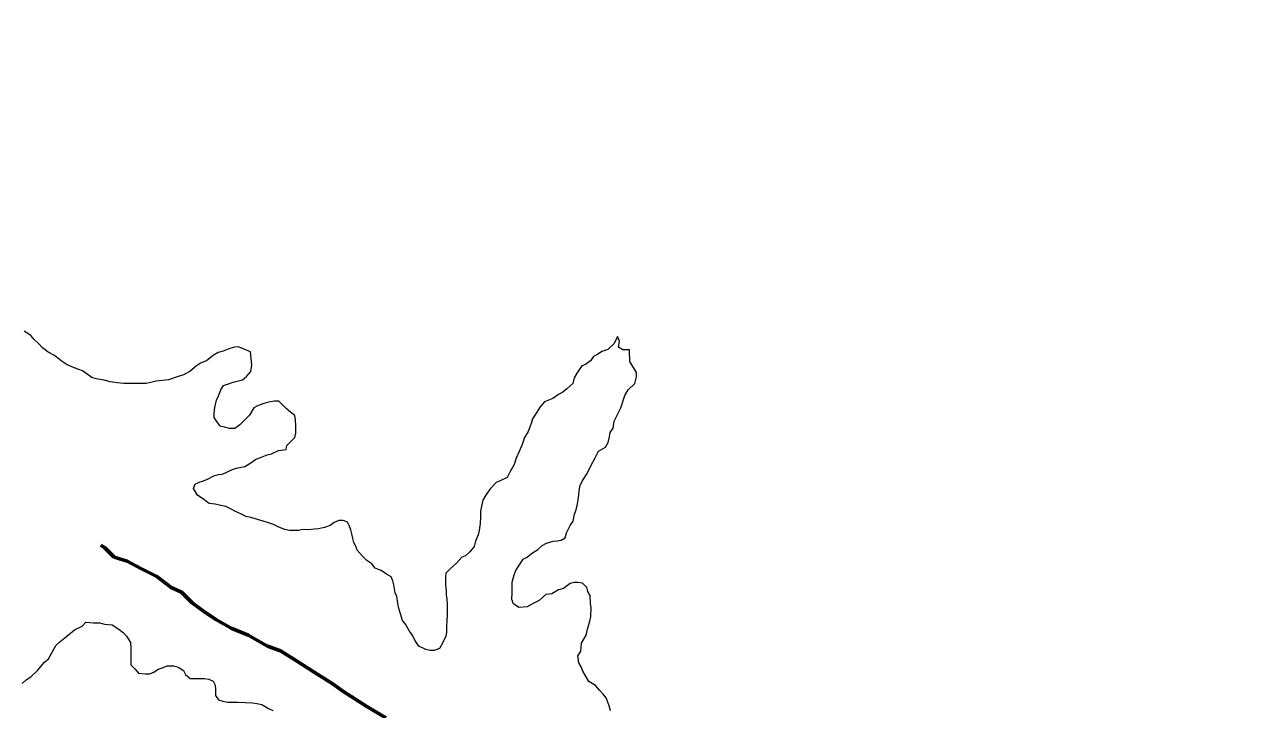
# Model space of a CAD drawing. Extents: x -1643653 to 4543381, y 1624270 to 13878484.
# Drawn here: x 804103 to 804725, y 9015401 to 9015750 of the extents above; entities that cross this region are included whole.
import ezdxf

# ---------------------------------------------------------------- set-up
doc = ezdxf.new("R2010")
doc.units = 0
doc.header["$LTSCALE"] = 200
doc.linetypes.add('LONG_DASH_SHORT_DASH', pattern=[9.9, 6, -1.2, 1.5, -1.2])
doc.layers.add('60', color=7, linetype='Continuous', lineweight=13)

msp = doc.modelspace()

# ---------------------------------------------------------------- linework, layer by layer
at = {"layer": '60'}
for points in [[(804218.6, 9015583.4), (804212.4, 9015586), (804210.4, 9015585.7), (804208.1, 9015585), (804204.6, 9015583.8), (804202.1, 9015583), (804200.1, 9015581.8), (804198.1, 9015580.3), (804196.1, 9015578.8), (804193.1, 9015577.6), (804191.1, 9015576.3), (804187.6, 9015573.4), (804184.5, 9015571.6), (804181.3, 9015570.7), (804176.8, 9015569.2), (804170.5, 9015568.5), (804168.5, 9015568), (804165.5, 9015567.2), (804162, 9015567.3), (804159, 9015567.3), (804156, 9015567.3), (804154, 9015567.3), (804150.7, 9015567.6), (804147.2, 9015568.1), (804144, 9015568.9), (804140, 9015569.7), (804137.8, 9015570.4), (804133, 9015573.7), (804129.3, 9015575), (804125.3, 9015576.8), (804122.1, 9015578.8), (804118.8, 9015581.6), (804115.6, 9015583.3), (804112.6, 9015585.4), (804110.6, 9015587.6), (804108.4, 9015589.7), (804106.7, 9015591.7), (804103.4, 9015593.9)], [(804218.6, 9015583.4), (804212.4, 9015586), (804210.4, 9015585.7), (804208.1, 9015585), (804204.6, 9015583.8), (804202.1, 9015583), (804200.1, 9015581.8), (804198.1, 9015580.3), (804196.1, 9015578.8), (804193.1, 9015577.6), (804191.1, 9015576.3), (804187.6, 9015573.4), (804184.5, 9015571.6), (804181.3, 9015570.7), (804176.8, 9015569.2), (804170.5, 9015568.5), (804168.5, 9015568), (804165.5, 9015567.2), (804162, 9015567.3), (804159, 9015567.3), (804156, 9015567.3), (804154, 9015567.3), (804150.7, 9015567.6), (804147.2, 9015568.1), (804144, 9015568.9), (804140, 9015569.7), (804137.8, 9015570.4), (804133, 9015573.7), (804129.3, 9015575), (804125.3, 9015576.8), (804122.1, 9015578.8), (804118.8, 9015581.6), (804115.6, 9015583.3), (804112.6, 9015585.4), (804110.6, 9015587.6), (804108.4, 9015589.7), (804106.7, 9015591.7), (804103.4, 9015593.9)], [(804411.7, 9015578.4), (804411.5, 9015584.4), (804408.2, 9015584.4), (804406, 9015585.7), (804406.5, 9015588.9), (804405.5, 9015591.2), (804403.8, 9015587.7), (804400.5, 9015584.5), (804397.5, 9015583.5), (804395.2, 9015582), (804393.2, 9015581), (804391.7, 9015578.8), (804389.2, 9015577), (804387.2, 9015576.3), (804385.1, 9015573.1), (804383.4, 9015570.1), (804382.6, 9015567.3), (804379.6, 9015564.6), (804377.6, 9015562.8), (804375.3, 9015561.6), (804372.5, 9015559.6), (804368.3, 9015557.9), (804366, 9015555.4), (804364, 9015552.2), (804362.2, 9015549.2), (804361.4, 9015546.9), (804359.9, 9015542.9), (804358.1, 9015539.7), (804356.8, 9015536.2), (804355.3, 9015532.7), (804353.8, 9015529.2), (804352.8, 9015526), (804350.7, 9015522.5), (804349.2, 9015519.5), (804345.7, 9015517.7), (804343.7, 9015516.8), (804340.7, 9015513.8), (804338.6, 9015510.8), (804336.9, 9015507.8), (804336.1, 9015504.8), (804335.6, 9015502.3), (804335.6, 9015499.3), (804335.5, 9015496), (804335, 9015492.5), (804334.5, 9015490.3), (804333.2, 9015487), (804332.4, 9015484.3), (804330.2, 9015481.5), (804328.1, 9015479.6), (804326.1, 9015478.8), (804323.4, 9015475.8), (804320.1, 9015472.8), (804318.1, 9015470.8), (804317.8, 9015468.8), (804317.8, 9015466.8), (804317.8, 9015464.8), (804318.2, 9015461.6), (804318.2, 9015459.6), (804318.5, 9015457.6), (804318.7, 9015454.6), (804318.7, 9015452.3), (804318.7, 9015449.1), (804318.6, 9015446.6), (804318.4, 9015443.6), (804318.3, 9015440.6), (804318.1, 9015438.6), (804316.3, 9015435.1), (804314.8, 9015432.3), (804312, 9015431.3), (804310, 9015431.3), (804307.8, 9015431.9), (804304.3, 9015433.6), (804302.3, 9015436.7), (804301.3, 9015438.9), (804299.6, 9015441.2), (804297.4, 9015444.7), (804295.9, 9015446.7), (804294.9, 9015450), (804293.9, 9015453.5), (804293.5, 9015455.5), (804293, 9015458.8), (804292.2, 9015460.8), (804291.8, 9015462.8), (804291.5, 9015464.8), (804291, 9015466.8), (804290.1, 9015468.8), (804287.8, 9015470.3), (804285.1, 9015472.1), (804282.1, 9015473.3), (804280.3, 9015475.4), (804277.8, 9015477.1), (804275.6, 9015479.4), (804272.9, 9015482.4), (804272.2, 9015484.4), (804271.2, 9015486.4), (804270.7, 9015488.4), (804270.2, 9015490.7), (804269.7, 9015492.7), (804269, 9015494.7), (804268, 9015496.7), (804265.8, 9015497.5)], [(804411.7, 9015578.4), (804411.5, 9015584.4), (804408.2, 9015584.4), (804406, 9015585.7), (804406.5, 9015588.9), (804405.5, 9015591.2), (804403.8, 9015587.7), (804400.5, 9015584.5), (804397.5, 9015583.5), (804395.2, 9015582), (804393.2, 9015581), (804391.7, 9015578.8), (804389.2, 9015577), (804387.2, 9015576.3), (804385.1, 9015573.1), (804383.4, 9015570.1), (804382.6, 9015567.3), (804379.6, 9015564.6), (804377.6, 9015562.8), (804375.3, 9015561.6), (804372.5, 9015559.6), (804368.3, 9015557.9), (804366, 9015555.4), (804364, 9015552.2), (804362.2, 9015549.2), (804361.4, 9015546.9), (804359.9, 9015542.9), (804358.1, 9015539.7), (804356.8, 9015536.2), (804355.3, 9015532.7), (804353.8, 9015529.2), (804352.8, 9015526), (804350.7, 9015522.5), (804349.2, 9015519.5), (804345.7, 9015517.7), (804343.7, 9015516.8), (804340.7, 9015513.8), (804338.6, 9015510.8), (804336.9, 9015507.8), (804336.1, 9015504.8), (804335.6, 9015502.3), (804335.6, 9015499.3), (804335.5, 9015496), (804335, 9015492.5), (804334.5, 9015490.3), (804333.2, 9015487), (804332.4, 9015484.3), (804330.2, 9015481.5), (804328.1, 9015479.6), (804326.1, 9015478.8), (804323.4, 9015475.8), (804320.1, 9015472.8), (804318.1, 9015470.8), (804317.8, 9015468.8), (804317.8, 9015466.8), (804317.8, 9015464.8), (804318.2, 9015461.6), (804318.2, 9015459.6), (804318.5, 9015457.6), (804318.7, 9015454.6), (804318.7, 9015452.3), (804318.7, 9015449.1), (804318.6, 9015446.6), (804318.4, 9015443.6), (804318.3, 9015440.6), (804318.1, 9015438.6), (804316.3, 9015435.1), (804314.8, 9015432.3), (804312, 9015431.3), (804310, 9015431.3), (804307.8, 9015431.9), (804304.3, 9015433.6), (804302.3, 9015436.7), (804301.3, 9015438.9), (804299.6, 9015441.2), (804297.4, 9015444.7), (804295.9, 9015446.7), (804294.9, 9015450), (804293.9, 9015453.5), (804293.5, 9015455.5), (804293, 9015458.8), (804292.2, 9015460.8), (804291.8, 9015462.8), (804291.5, 9015464.8), (804291, 9015466.8), (804290.1, 9015468.8), (804287.8, 9015470.3), (804285.1, 9015472.1), (804282.1, 9015473.3), (804280.3, 9015475.4), (804277.8, 9015477.1), (804275.6, 9015479.4), (804272.9, 9015482.4), (804272.2, 9015484.4), (804271.2, 9015486.4), (804270.7, 9015488.4), (804270.2, 9015490.7), (804269.7, 9015492.7), (804269, 9015494.7), (804268, 9015496.7), (804265.8, 9015497.5)], [(804265.8, 9015497.5), (804263.5, 9015497.5), (804261.2, 9015496.5), (804259.2, 9015495), (804256.2, 9015494), (804253.2, 9015493.3), (804251.2, 9015493.1), (804248, 9015492.8), (804245.2, 9015492.9), (804243.2, 9015492.4), (804240.5, 9015492.4), (804238.5, 9015492.4), (804236, 9015492.9), (804233, 9015494.2), (804230.2, 9015495.5), (804227.2, 9015496.5), (804225, 9015497.2), (804222.2, 9015498), (804218.7, 9015499.1), (804216.2, 9015499.6), (804214, 9015500.8), (804211, 9015502.1), (804208.3, 9015503.4), (804206, 9015504.6), (804203.5, 9015505.2), (804200.5, 9015505.9), (804197.5, 9015506.2), (804194.8, 9015508.2), (804191.6, 9015510.5), (804189.6, 9015513.8), (804190.4, 9015516), (804192.4, 9015517), (804194.6, 9015517.7), (804196.6, 9015518.5), (804199.9, 9015520.2), (804202.2, 9015520.9), (804204.2, 9015521.2), (804206.2, 9015521.9), (804208.2, 9015522.9), (804210.2, 9015523.9), (804212.2, 9015524.4), (804215.7, 9015525.1), (804219.2, 9015527.3), (804221.2, 9015528.8), (804223.7, 9015529.6), (804227, 9015531), (804229.2, 9015531.5), (804232.8, 9015533.2), (804236.8, 9015533.7), (804237, 9015535.7), (804239.1, 9015537.7), (804241.1, 9015539.7), (804241.6, 9015542), (804241.6, 9015545.7), (804241.4, 9015548.7), (804241.2, 9015551), (804238.9, 9015552.7), (804236.7, 9015554.5), (804233, 9015558.3), (804230.7, 9015558.3), (804227.7, 9015557.8), (804225.4, 9015557.1), (804222.2, 9015555.9), (804220.2, 9015554.9), (804218.1, 9015551.1), (804215.4, 9015548.4), (804213.1, 9015546.2), (804210.6, 9015544.4), (804207.8, 9015544.4), (804205.3, 9015545), (804203.1, 9015545.5), (804201.4, 9015548), (804200.1, 9015550), (804200.1, 9015552), (804200.4, 9015555), (804201.2, 9015558.8), (804202.2, 9015561), (804203.5, 9015564), (804204.8, 9015566.2), (804207.8, 9015567.2), (804209.8, 9015568), (804211.8, 9015568.4), (804214.5, 9015569.2), (804216.5, 9015570.9), (804218.8, 9015573.4), (804219.3, 9015576.7), (804218.6, 9015583.4)], [(804265.8, 9015497.5), (804263.5, 9015497.5), (804261.2, 9015496.5), (804259.2, 9015495), (804256.2, 9015494), (804253.2, 9015493.3), (804251.2, 9015493.1), (804248, 9015492.8), (804245.2, 9015492.9), (804243.2, 9015492.4), (804240.5, 9015492.4), (804238.5, 9015492.4), (804236, 9015492.9), (804233, 9015494.2), (804230.2, 9015495.5), (804227.2, 9015496.5), (804225, 9015497.2), (804222.2, 9015498), (804218.7, 9015499.1), (804216.2, 9015499.6), (804214, 9015500.8), (804211, 9015502.1), (804208.3, 9015503.4), (804206, 9015504.6), (804203.5, 9015505.2), (804200.5, 9015505.9), (804197.5, 9015506.2), (804194.8, 9015508.2), (804191.6, 9015510.5), (804189.6, 9015513.8), (804190.4, 9015516), (804192.4, 9015517), (804194.6, 9015517.7), (804196.6, 9015518.5), (804199.9, 9015520.2), (804202.2, 9015520.9), (804204.2, 9015521.2), (804206.2, 9015521.9), (804208.2, 9015522.9), (804210.2, 9015523.9), (804212.2, 9015524.4), (804215.7, 9015525.1), (804219.2, 9015527.3), (804221.2, 9015528.8), (804223.7, 9015529.6), (804227, 9015531), (804229.2, 9015531.5), (804232.8, 9015533.2), (804236.8, 9015533.7), (804237, 9015535.7), (804239.1, 9015537.7), (804241.1, 9015539.7), (804241.6, 9015542), (804241.6, 9015545.7), (804241.4, 9015548.7), (804241.2, 9015551), (804238.9, 9015552.7), (804236.7, 9015554.5), (804233, 9015558.3), (804230.7, 9015558.3), (804227.7, 9015557.8), (804225.4, 9015557.1), (804222.2, 9015555.9), (804220.2, 9015554.9), (804218.1, 9015551.1), (804215.4, 9015548.4), (804213.1, 9015546.2), (804210.6, 9015544.4), (804207.8, 9015544.4), (804205.3, 9015545), (804203.1, 9015545.5), (804201.4, 9015548), (804200.1, 9015550), (804200.1, 9015552), (804200.4, 9015555), (804201.2, 9015558.8), (804202.2, 9015561), (804203.5, 9015564), (804204.8, 9015566.2), (804207.8, 9015567.2), (804209.8, 9015568), (804211.8, 9015568.4), (804214.5, 9015569.2), (804216.5, 9015570.9), (804218.8, 9015573.4), (804219.3, 9015576.7), (804218.6, 9015583.4)], [(804374.7, 9015487.2), (804376.7, 9015487.5), (804378.7, 9015488.7), (804379.5, 9015491.2), (804381.3, 9015495), (804382.8, 9015497.2), (804383.6, 9015500.7), (804384.3, 9015503), (804385.1, 9015506), (804385.4, 9015508), (804385.7, 9015510.5), (804385.9, 9015512.7), (804386.4, 9015515.5), (804387.7, 9015518), (804390, 9015521.5), (804391.8, 9015525.4), (804394.1, 9015529.4), (804395.8, 9015532.9), (804399.3, 9015534.9), (804400.6, 9015537.2), (804401.4, 9015540.2), (804401.7, 9015542.4), (804403.2, 9015544.6), (804403.7, 9015548.1), (804407.2, 9015554.9), (804409.1, 9015561.1), (804410.8, 9015564.1), (804414.3, 9015567.3), (804415.1, 9015570.6), (804415.1, 9015572.8), (804411.7, 9015578.4)], [(804374.7, 9015487.2), (804376.7, 9015487.5), (804378.7, 9015488.7), (804379.5, 9015491.2), (804381.3, 9015495), (804382.8, 9015497.2), (804383.6, 9015500.7), (804384.3, 9015503), (804385.1, 9015506), (804385.4, 9015508), (804385.7, 9015510.5), (804385.9, 9015512.7), (804386.4, 9015515.5), (804387.7, 9015518), (804390, 9015521.5), (804391.8, 9015525.4), (804394.1, 9015529.4), (804395.8, 9015532.9), (804399.3, 9015534.9), (804400.6, 9015537.2), (804401.4, 9015540.2), (804401.7, 9015542.4), (804403.2, 9015544.6), (804403.7, 9015548.1), (804407.2, 9015554.9), (804409.1, 9015561.1), (804410.8, 9015564.1), (804414.3, 9015567.3), (804415.1, 9015570.6), (804415.1, 9015572.8), (804411.7, 9015578.4)], [(804401.8, 9015400.7), (804401.1, 9015403.2), (804399.6, 9015407.2), (804398.1, 9015409.2), (804396.2, 9015411.2), (804394.2, 9015413.5), (804390.9, 9015415.5), (804389, 9015418.8), (804387.7, 9015420.8), (804387, 9015423.1), (804385.8, 9015425.1), (804385.3, 9015428.6), (804386.8, 9015431.1), (804387.1, 9015435.1), (804389.4, 9015439.1), (804390.1, 9015442.3), (804391.4, 9015446.3), (804391.9, 9015448.6), (804392, 9015453.1), (804391.7, 9015455.3), (804391.5, 9015459.3), (804390.3, 9015461.4), (804389.8, 9015463.4), (804387.6, 9015465.6), (804385.3, 9015465.9), (804383.3, 9015465.9), (804381.3, 9015465.4), (804378, 9015462.9), (804375.3, 9015462.2), (804372, 9015460.2), (804369, 9015459.8), (804365.5, 9015456.8), (804362.5, 9015455.3), (804359.5, 9015453.6), (804355.2, 9015453.3), (804352.5, 9015455.1), (804351.7, 9015457.4), (804351.8, 9015460.9), (804351.8, 9015464.1), (804351.8, 9015466.1), (804352.8, 9015469.9), (804353.6, 9015472.1), (804355.1, 9015474.4), (804357.4, 9015477.8), (804359.4, 9015478.8), (804361.7, 9015480.8), (804364.9, 9015482.8), (804367, 9015484.8), (804369.2, 9015486), (804372.7, 9015487), (804374.7, 9015487.2)], [(804401.8, 9015400.7), (804401.1, 9015403.2), (804399.6, 9015407.2), (804398.1, 9015409.2), (804396.2, 9015411.2), (804394.2, 9015413.5), (804390.9, 9015415.5), (804389, 9015418.8), (804387.7, 9015420.8), (804387, 9015423.1), (804385.8, 9015425.1), (804385.3, 9015428.6), (804386.8, 9015431.1), (804387.1, 9015435.1), (804389.4, 9015439.1), (804390.1, 9015442.3), (804391.4, 9015446.3), (804391.9, 9015448.6), (804392, 9015453.1), (804391.7, 9015455.3), (804391.5, 9015459.3), (804390.3, 9015461.4), (804389.8, 9015463.4), (804387.6, 9015465.6), (804385.3, 9015465.9), (804383.3, 9015465.9), (804381.3, 9015465.4), (804378, 9015462.9), (804375.3, 9015462.2), (804372, 9015460.2), (804369, 9015459.8), (804365.5, 9015456.8), (804362.5, 9015455.3), (804359.5, 9015453.6), (804355.2, 9015453.3), (804352.5, 9015455.1), (804351.7, 9015457.4), (804351.8, 9015460.9), (804351.8, 9015464.1), (804351.8, 9015466.1), (804352.8, 9015469.9), (804353.6, 9015472.1), (804355.1, 9015474.4), (804357.4, 9015477.8), (804359.4, 9015478.8), (804361.7, 9015480.8), (804364.9, 9015482.8), (804367, 9015484.8), (804369.2, 9015486), (804372.7, 9015487), (804374.7, 9015487.2)], [(804102.3, 9015414.5), (804104.3, 9015416.4), (804106.8, 9015417.9), (804110.1, 9015421.2), (804113.6, 9015425.4), (804115.7, 9015427.1), (804117.4, 9015430.1), (804119.5, 9015433.9), (804121.5, 9015435.8), (804124, 9015437.8), (804129, 9015441.8), (804132.8, 9015443.8), (804134.8, 9015445.8), (804138.6, 9015445.5), (804141.8, 9015445.5), (804144.3, 9015444.7), (804148.1, 9015444.4), (804151.5, 9015442.2), (804153.8, 9015440.6), (804155.5, 9015438.6), (804157.5, 9015435.4), (804157.7, 9015432.6), (804157.7, 9015430.3), (804157.7, 9015427.3), (804157.7, 9015424.1), (804159.6, 9015422.1), (804161.6, 9015419.8), (804165.1, 9015419.5), (804167.1, 9015419.5), (804169.4, 9015420.3), (804171.6, 9015421.8), (804174.1, 9015422.7), (804176.2, 9015423.5), (804179.4, 9015423.5), (804181.7, 9015422.9), (804184.4, 9015421.2), (804185.4, 9015419.2), (804187.9, 9015417.1), (804190.1, 9015417.1), (804193.1, 9015417.1), (804195.1, 9015417.1), (804197.4, 9015416.8), (804199.6, 9015415.8), (804200.6, 9015413.8), (804200.8, 9015411.5), (804200.8, 9015408.5), (804202.3, 9015406.3), (804204.5, 9015405.5), (804207, 9015405), (804209, 9015405), (804212.3, 9015405), (804215.8, 9015404.9), (804219.5, 9015404.7), (804221.8, 9015404.4), (804224.3, 9015403.9), (804227.8, 9015401.8), (804230, 9015400.8)]]:
    msp.add_lwpolyline(points, dxfattribs=at)
at = {"layer": '60', "linetype": 'LONG_DASH_SHORT_DASH', "lineweight": 60}
for points in [[(804155.8, 9015476.9), (804149.1, 9015478.9), (804144.4, 9015483.7), (804142.3, 9015485)], [(804287.5, 9015397.1), (804277.8, 9015402.9), (804266.1, 9015410.3), (804260.2, 9015414.5), (804252.9, 9015419.1), (804240.7, 9015426.9), (804233.8, 9015431.2), (804227.3, 9015433.5), (804217.3, 9015439.1), (804208.8, 9015442.8), (804200.9, 9015447.1), (804194.7, 9015451.4), (804188.9, 9015455.7), (804183.5, 9015461), (804178.2, 9015463.5), (804170.8, 9015469.1), (804162.8, 9015473.1), (804155.8, 9015476.9)]]:
    msp.add_lwpolyline(points, dxfattribs=at)
at = {"layer": '60', "lineweight": 25}
msp.add_spline([(814781, 9009175.5), (814787.2, 9009173.4), (814796.9, 9009173.4), (814799.4, 9009172.4), (814805.1, 9009174.5), (814805.6, 9009176.5), (814811.7, 9009179.5), (814811.7, 9009179.5), (814801.5, 9009181), (814790.7, 9009181.5), (814784.1, 9009183.1), (814777.4, 9009185.1), (814778.4, 9009175.5)], degree=3, dxfattribs=at)

doc.saveas('drawing.dxf')
